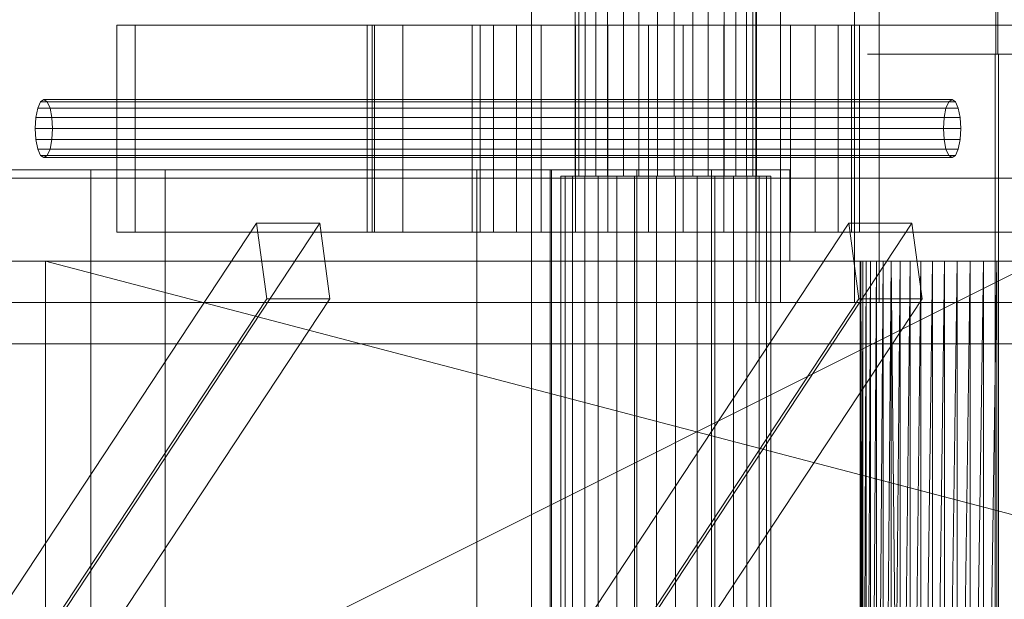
# Model space of a CAD drawing. Header units: millimetres. Extents: x -1970 to 61924, y -58230 to 6847.
# Tile 576 of 656: x 24424 to 24662, y -17652 to -17512. Entities that reach past the tile are written whole.
import ezdxf

# ---------------------------------------------------------------- set-up
doc = ezdxf.new("R2010")
doc.units = ezdxf.units.MM
for name, color, linetype, lineweight in [('COTAS_P', 1, 'Continuous', 0), ('superior_briquetadora', 7, 'Continuous', 0), ('superior_C02', 7, 'Continuous', 0)]:
    doc.layers.add(name, color=color, linetype=linetype, lineweight=lineweight)
doc.dimstyles.new('R19_100', dxfattribs={"dimtxt": 250, "dimasz": 150, "dimexe": 150, "dimexo": 80, "dimgap": 100, "dimtad": 1, "dimtih": 1, "dimtoh": 1, "dimdsep": 46, "dimcen": 0.09, "dimadec": 0, "dimazin": 0, "dimtfac": 1, "dimtdec": 4, "dimtofl": 0, "dimtmove": 0, "dimatfit": 3, "dimfxl": 1, "dimtolj": 1, "dimtzin": 0, "dimarcsym": 0})

# ---------------------------------------------------------------- blocks, each defined once
blk = doc.blocks.new('DIM_R26_29')
at = {"layer": 'COTAS_P'}
for p, q in [((24250.07, -17080), (24400.07, -17035)), ((26750.07, -17080), (26600.07, -17035)), ((24250.07, -17980), (24250.07, -17080)), ((24250.07, -17080), (26750.07, -17080)), ((24250.07, -17080), (24400.07, -17125)), ((26750.07, -17080), (26600.07, -17125)), ((26750.07, -17980), (26750.07, -17080))]:
    blk.add_line(p, q, dxfattribs=at)
blk.add_text('2500 P', height=250, dxfattribs=at).set_placement((25500.07, -16980))

msp = doc.modelspace()

# ---------------------------------------------------------------- linework, layer by layer
at = {"layer": 'superior_briquetadora'}
for p, q in [((24547.567, -17250), (24547.567, -17800)), ((24659.839, -17280), (24659.839, -17520)), ((24660.296, -17280), (24660.296, -17520)), ((24634.795, -17520), (24628.781, -17520)), ((24628.781, -17520), (24628.964, -17520)), ((24628.964, -17520), (24635.307, -17520)), ((24645.815, -17520), (24634.795, -17520)), ((24635.307, -17520), (24646.554, -17520)), ((24646.01, -17520), (24642.664, -17520)), ((24642.664, -17520), (24642.766, -17520)), ((24642.766, -17520), (24646.294, -17520)), ((24659.657, -17520), (24645.815, -17520)), ((24652.14, -17520), (24646.01, -17520)), ((24646.294, -17520), (24652.55, -17520)), ((24646.554, -17520), (24660.478, -17520)), ((24659.839, -17520), (24652.14, -17520)), ((24652.55, -17520), (24660.296, -17520)), ((24673.581, -17520), (24659.657, -17520)), ((24659.657, -17520), (24659.657, -17800)), ((24667.584, -17520), (24659.839, -17520)), ((24660.296, -17520), (24667.995, -17520)), ((24660.478, -17520), (24674.32, -17520)), ((24660.478, -17520), (24660.478, -17800)), ((24411.777, -17548), (24430.782, -17548)), ((24440.656, -17548), (24422.154, -17548)), ((24430.782, -17548), (24450.067, -17548)), ((24459.479, -17548), (24440.656, -17548)), ((24441.067, -17790), (24441.067, -17548)), ((24441.959, -17548), (24441.067, -17548)), ((24444.456, -17548), (24441.959, -17548)), ((24448.065, -17548), (24444.456, -17548)), ((24452.07, -17548), (24448.065, -17548)), ((24450.067, -17548), (24469.353, -17548)), ((24455.679, -17548), (24452.07, -17548)), ((24458.176, -17548), (24455.679, -17548)), ((24459.067, -17548), (24458.176, -17548)), ((24459.067, -17790), (24459.067, -17548)), ((24477.981, -17548), (24459.479, -17548)), ((24469.353, -17548), (24488.358, -17548)), ((24495.533, -17548), (24477.981, -17548)), ((24488.358, -17548), (24506.804, -17548)), ((24511.536, -17548), (24495.533, -17548)), ((24506.804, -17548), (24524.423, -17548)), ((24525.446, -17548), (24511.536, -17548)), ((24524.423, -17548), (24540.958, -17548)), ((24536.79, -17548), (24525.446, -17548)), ((24534.406, -17790), (24534.406, -17548)), ((24535.297, -17548), (24534.406, -17548)), ((24537.794, -17548), (24535.297, -17548)), ((24545.18, -17548), (24536.79, -17548)), ((24541.403, -17548), (24537.794, -17548)), ((24540.958, -17548), (24556.167, -17548)), ((24545.408, -17548), (24541.403, -17548)), ((24550.331, -17548), (24545.18, -17548)), ((24549.017, -17548), (24545.408, -17548)), ((24551.514, -17548), (24549.017, -17548)), ((24552.067, -17548), (24550.331, -17548)), ((24552.406, -17548), (24551.514, -17548)), ((24552.067, -17548), (24552.067, -17790)), ((24552.406, -17790), (24552.406, -17548)), ((24556.167, -17548), (24569.829, -17548)), ((24569.829, -17548), (24581.745, -17548)), ((24573.067, -17790), (24573.067, -17548)), ((24573.959, -17548), (24573.067, -17548)), ((24576.456, -17548), (24573.959, -17548)), ((24580.065, -17548), (24576.456, -17548)), ((24584.07, -17548), (24580.065, -17548)), ((24581.745, -17548), (24591.74, -17548)), ((24587.679, -17548), (24584.07, -17548)), ((24590.176, -17548), (24587.679, -17548)), ((24591.067, -17548), (24590.176, -17548)), ((24591.067, -17790), (24591.067, -17548)), ((24591.74, -17548), (24599.67, -17548)), ((24599.67, -17548), (24605.418, -17548)), ((24605.418, -17548), (24608.901, -17548)), ((24608.901, -17548), (24610.067, -17548)), ((24610.067, -17548), (24610.067, -17570)), ((23750.067, -17570), (25950.067, -17570)), ((23870.067, -17570), (25830.067, -17570)), ((24670.067, -17570), (24230.067, -17570)), ((25470.067, -17570), (24230.067, -17570)), ((24230.067, -17790), (24670.067, -17570)), ((25470.067, -17570), (24243.401, -17570)), ((25746.067, -17570), (24243.401, -17570)), ((24350.067, -17570), (24670.067, -17570)), ((24350.067, -17570), (24634.558, -17570)), ((24350.067, -17570), (24632.629, -17570)), ((24350.067, -17570), (24630.964, -17570)), ((24350.067, -17570), (24629.579, -17570)), ((24628.488, -17570), (24350.067, -17570)), ((24350.067, -17570), (24430.067, -17570)), ((24411.777, -17570), (24430.782, -17570)), ((24430.067, -17570), (24628.488, -17570)), ((24430.067, -17570), (24627.702, -17570)), ((24430.067, -17570), (24627.226, -17570)), ((24430.067, -17570), (24627.067, -17570)), ((24430.067, -17570), (24629.579, -17570)), ((24430.067, -17570), (24630.964, -17570)), ((24430.067, -17570), (24632.629, -17570)), ((24430.067, -17570), (24634.558, -17570)), ((24430.067, -17570), (24636.733, -17570)), ((24430.067, -17570), (24639.133, -17570)), ((24430.067, -17570), (24641.734, -17570)), ((24430.067, -17570), (24644.511, -17570)), ((24430.067, -17570), (24647.439, -17570)), ((24430.067, -17570), (24650.488, -17570)), ((24430.067, -17570), (24653.63, -17570)), ((24430.067, -17570), (24656.833, -17570)), ((24430.067, -17570), (24660.067, -17570)), ((24430.067, -17570), (24663.302, -17570)), ((24430.067, -17570), (25270.067, -17570)), ((24430.067, -17790), (24430.067, -17570)), ((24430.067, -17570), (25270.067, -17790)), ((24430.782, -17570), (24450.067, -17570)), ((24450.067, -17570), (24469.353, -17570)), ((24469.353, -17570), (24488.358, -17570)), ((24488.358, -17570), (24506.804, -17570)), ((24506.804, -17570), (24524.423, -17570)), ((24524.423, -17570), (24540.958, -17570)), ((24540.958, -17570), (24556.167, -17570)), ((24556.167, -17570), (24569.829, -17570)), ((24569.829, -17570), (24581.745, -17570)), ((24581.745, -17570), (24591.74, -17570)), ((24591.74, -17570), (24599.67, -17570)), ((24599.67, -17570), (24605.418, -17570)), ((24605.418, -17570), (24608.901, -17570)), ((24608.901, -17570), (24610.067, -17570)), ((24627.226, -17570), (24627.067, -17790)), ((24627.067, -17570), (24627.067, -17790)), ((24627.226, -17570), (24627.067, -17570)), ((24627.226, -17570), (24627.226, -17790)), ((24627.702, -17790), (24627.226, -17570)), ((24627.702, -17570), (24627.226, -17570)), ((24627.226, -17790), (24627.702, -17570)), ((24628.488, -17570), (24627.702, -17790)), ((24627.702, -17570), (24627.702, -17790)), ((24628.488, -17570), (24627.702, -17570)), ((24629.579, -17570), (24628.488, -17790)), ((24628.488, -17790), (24628.488, -17570)), ((24629.579, -17570), (24628.488, -17570)), ((24630.964, -17570), (24629.579, -17790)), ((24629.579, -17790), (24629.579, -17570)), ((24630.964, -17570), (24629.579, -17570)), ((24632.629, -17570), (24630.964, -17790)), ((24630.964, -17790), (24630.964, -17570)), ((24632.629, -17570), (24630.964, -17570)), ((24634.558, -17570), (24632.629, -17790)), ((24632.629, -17790), (24632.629, -17570)), ((24634.558, -17570), (24632.629, -17570)), ((24634.558, -17570), (24634.558, -17790)), ((24636.733, -17790), (24634.558, -17570)), ((24636.733, -17570), (24634.558, -17570)), ((24670.067, -17570), (24634.558, -17570)), ((24634.558, -17790), (24636.733, -17570)), ((24639.133, -17570), (24636.733, -17790)), ((24636.733, -17570), (24636.733, -17790)), ((24639.133, -17570), (24636.733, -17570)), ((24670.067, -17570), (24636.733, -17570)), ((24641.734, -17570), (24639.133, -17790)), ((24639.133, -17790), (24639.133, -17570)), ((24641.734, -17570), (24639.133, -17570)), ((24639.133, -17570), (24670.067, -17570)), ((24644.511, -17570), (24641.734, -17790)), ((24641.734, -17790), (24641.734, -17570)), ((24644.511, -17570), (24641.734, -17570)), ((24641.734, -17570), (24670.067, -17570)), ((24647.439, -17570), (24644.511, -17790)), ((24644.511, -17790), (24644.511, -17570)), ((24647.439, -17570), (24644.511, -17570)), ((24644.511, -17570), (24670.067, -17570)), ((24650.488, -17570), (24647.439, -17790)), ((24647.439, -17570), (24647.439, -17790)), ((24650.488, -17570), (24647.439, -17570)), ((24647.439, -17570), (24670.067, -17570)), ((24653.63, -17570), (24650.488, -17790)), ((24650.488, -17570), (24650.488, -17790)), ((24653.63, -17570), (24650.488, -17570)), ((24650.488, -17570), (24670.067, -17570)), ((24656.833, -17570), (24653.63, -17790)), ((24653.63, -17570), (24653.63, -17790)), ((24656.833, -17570), (24653.63, -17570)), ((24653.63, -17570), (24670.067, -17570)), ((24660.067, -17570), (24656.833, -17790)), ((24656.833, -17570), (24656.833, -17790)), ((24660.067, -17570), (24656.833, -17570)), ((24656.833, -17570), (24670.067, -17570)), ((24660.067, -17570), (24660.067, -17790)), ((24663.302, -17570), (24660.067, -17570)), ((24660.067, -17570), (24670.067, -17570)), ((23900.067, -17580), (25800.067, -17580)), ((23900.067, -17590), (25800.067, -17590))]:
    msp.add_line(p, q, dxfattribs=at)
at = {"layer": 'superior_C02'}
for p, q in [((24601.837, -17177), (24601.837, -17580)), ((24607.798, -17580), (24607.798, -17177)), ((24625.701, -17580), (24625.701, -17177)), ((24631.662, -17177), (24631.662, -17580)), ((24558.157, -17449.5), (24558.157, -17549.5)), ((24559.067, -17449.5), (24559.067, -17549.5)), ((24560.582, -17449.5), (24560.582, -17549.5)), ((24563.175, -17449.5), (24563.175, -17549.5)), ((24565.973, -17449.5), (24565.973, -17549.5)), ((24569.855, -17449.5), (24569.855, -17549.5)), ((24573.51, -17449.5), (24573.51, -17549.5)), ((24578.089, -17449.5), (24578.089, -17549.5)), ((24582.046, -17449.5), (24582.046, -17549.5)), ((24586.625, -17449.5), (24586.625, -17549.5)), ((24590.28, -17449.5), (24590.28, -17549.5)), ((24594.162, -17449.5), (24594.162, -17549.5)), ((24596.96, -17449.5), (24596.96, -17549.5)), ((24599.553, -17449.5), (24599.553, -17549.5)), ((24601.068, -17549.5), (24601.068, -17449.5)), ((24601.978, -17449.5), (24601.978, -17549.5)), ((24685.954, -17513), (24447.317, -17513)), ((24447.317, -17513), (24447.317, -17563)), ((24451.788, -17513), (24447.317, -17513)), ((24451.788, -17563), (24451.788, -17513)), ((24451.788, -17513), (24690.425, -17513)), ((24679.687, -17513), (24507.868, -17513)), ((24507.868, -17513), (24507.868, -17563)), ((24509.657, -17513), (24507.868, -17513)), ((24680.88, -17513), (24509.061, -17513)), ((24509.061, -17513), (24509.061, -17563)), ((24516.512, -17513), (24509.061, -17513)), ((24509.657, -17563), (24509.657, -17513)), ((24509.657, -17513), (24681.476, -17513)), ((24516.512, -17563), (24516.512, -17513)), ((24516.512, -17513), (24688.331, -17513)), ((24535.204, -17513), (24533.258, -17513)), ((24533.258, -17513), (24538.439, -17513)), ((24533.258, -17513), (24533.258, -17563)), ((24543.979, -17513), (24535.204, -17513)), ((24535.204, -17513), (24535.204, -17563)), ((24538.439, -17513), (24549.957, -17513)), ((24538.439, -17513), (24538.439, -17563)), ((24558.249, -17513), (24543.979, -17513)), ((24543.979, -17513), (24543.979, -17563)), ((24549.957, -17513), (24566.059, -17513)), ((24549.957, -17513), (24549.957, -17563)), ((24575.841, -17513), (24558.249, -17513)), ((24558.249, -17513), (24558.249, -17563)), ((24566.059, -17513), (24584.294, -17513)), ((24566.059, -17513), (24566.059, -17563)), ((24594.076, -17513), (24575.841, -17513)), ((24575.841, -17513), (24575.841, -17563)), ((24584.294, -17513), (24601.886, -17513)), ((24584.294, -17513), (24584.294, -17563)), ((24610.178, -17513), (24594.076, -17513)), ((24594.076, -17513), (24594.076, -17563)), ((24601.886, -17513), (24616.155, -17513)), ((24601.886, -17513), (24601.886, -17563)), ((24621.696, -17513), (24610.178, -17513)), ((24610.178, -17513), (24610.178, -17563)), ((24616.155, -17513), (24624.931, -17513)), ((24616.155, -17513), (24616.155, -17563)), ((24626.877, -17513), (24621.696, -17513)), ((24621.696, -17513), (24621.696, -17563)), ((24624.931, -17513), (24626.877, -17513)), ((24624.931, -17563), (24624.931, -17513)), ((24626.877, -17513), (24626.877, -17563)), ((24427.789, -17535.321), (24428.241, -17533.05)), ((24428.241, -17533.05), (24428.918, -17531.533)), ((24428.241, -17533.05), (24647.787, -17533.05)), ((24428.918, -17531.533), (24429.716, -17531)), ((24428.918, -17531.533), (24648.464, -17531.533)), ((24429.716, -17531), (24430.515, -17531.533)), ((24649.263, -17531), (24429.716, -17531)), ((24430.515, -17531.533), (24431.191, -17533.05)), ((24430.515, -17531.533), (24650.061, -17531.533)), ((24431.191, -17533.05), (24431.644, -17535.321)), ((24431.191, -17533.05), (24650.738, -17533.05)), ((24647.787, -17533.05), (24647.335, -17535.321)), ((24648.464, -17531.533), (24647.787, -17533.05)), ((24649.263, -17531), (24648.464, -17531.533)), ((24650.061, -17531.533), (24649.263, -17531)), ((24650.738, -17533.05), (24650.061, -17531.533)), ((24651.19, -17535.321), (24650.738, -17533.05)), ((24427.63, -17538), (24427.789, -17535.321)), ((24427.789, -17535.321), (24647.335, -17535.321)), ((24431.644, -17535.321), (24431.802, -17538)), ((24431.644, -17535.321), (24651.19, -17535.321)), ((24647.335, -17535.321), (24647.176, -17538)), ((24651.349, -17538), (24651.19, -17535.321)), ((24427.789, -17540.679), (24427.63, -17538)), ((24427.63, -17538), (24647.176, -17538)), ((24431.802, -17538), (24431.644, -17540.679)), ((24431.802, -17538), (24651.349, -17538)), ((24647.176, -17538), (24647.335, -17540.679)), ((24651.19, -17540.679), (24651.349, -17538)), ((24428.241, -17542.95), (24427.789, -17540.679)), ((24427.789, -17540.679), (24647.335, -17540.679)), ((24431.644, -17540.679), (24431.191, -17542.95)), ((24431.644, -17540.679), (24651.19, -17540.679)), ((24647.335, -17540.679), (24647.787, -17542.95)), ((24650.738, -17542.95), (24651.19, -17540.679)), ((24428.918, -17544.467), (24428.241, -17542.95)), ((24428.241, -17542.95), (24647.787, -17542.95)), ((24429.716, -17545), (24428.918, -17544.467)), ((24428.918, -17544.467), (24648.464, -17544.467)), ((24430.515, -17544.467), (24429.716, -17545)), ((24429.716, -17545), (24649.263, -17545)), ((24431.191, -17542.95), (24430.515, -17544.467)), ((24430.515, -17544.467), (24650.061, -17544.467)), ((24431.191, -17542.95), (24650.738, -17542.95)), ((24647.787, -17542.95), (24648.464, -17544.467)), ((24648.464, -17544.467), (24649.263, -17545)), ((24649.263, -17545), (24650.061, -17544.467)), ((24650.061, -17544.467), (24650.738, -17542.95)), ((24555.726, -17549.5), (24554.671, -17549.5)), ((24554.671, -17549.5), (24557.482, -17549.5)), ((24554.671, -17549.5), (24554.671, -17657.5)), ((24560.488, -17549.5), (24555.726, -17549.5)), ((24555.726, -17549.5), (24555.726, -17657.5)), ((24557.482, -17549.5), (24563.731, -17549.5)), ((24557.482, -17549.5), (24557.482, -17657.5)), ((24560.582, -17549.5), (24558.157, -17549.5)), ((24558.157, -17549.5), (24559.067, -17549.5)), ((24559.067, -17549.5), (24563.175, -17549.5)), ((24568.23, -17549.5), (24560.488, -17549.5)), ((24560.488, -17549.5), (24560.488, -17657.5)), ((24565.973, -17549.5), (24560.582, -17549.5)), ((24563.175, -17549.5), (24569.855, -17549.5)), ((24563.731, -17549.5), (24572.467, -17549.5)), ((24563.731, -17549.5), (24563.731, -17657.5)), ((24573.51, -17549.5), (24565.973, -17549.5)), ((24577.774, -17549.5), (24568.23, -17549.5)), ((24568.23, -17549.5), (24568.23, -17657.5)), ((24569.855, -17549.5), (24578.089, -17549.5)), ((24572.467, -17549.5), (24582.361, -17549.5)), ((24572.467, -17549.5), (24572.467, -17657.5)), ((24582.046, -17549.5), (24573.51, -17549.5)), ((24587.668, -17549.5), (24577.774, -17549.5)), ((24577.774, -17549.5), (24577.774, -17657.5)), ((24578.089, -17549.5), (24586.625, -17549.5)), ((24590.28, -17549.5), (24582.046, -17549.5)), ((24582.361, -17549.5), (24591.905, -17549.5)), ((24582.361, -17549.5), (24582.361, -17657.5)), ((24586.625, -17549.5), (24594.162, -17549.5)), ((24596.404, -17549.5), (24587.668, -17549.5)), ((24587.668, -17549.5), (24587.668, -17657.5)), ((24596.96, -17549.5), (24590.28, -17549.5)), ((24591.905, -17549.5), (24599.647, -17549.5)), ((24591.905, -17549.5), (24591.905, -17657.5)), ((24594.162, -17549.5), (24599.553, -17549.5)), ((24602.653, -17549.5), (24596.404, -17549.5)), ((24596.404, -17549.5), (24596.404, -17657.5)), ((24601.068, -17549.5), (24596.96, -17549.5)), ((24599.553, -17549.5), (24601.978, -17549.5)), ((24599.647, -17549.5), (24604.409, -17549.5)), ((24599.647, -17549.5), (24599.647, -17657.5)), ((24601.978, -17549.5), (24601.068, -17549.5)), ((24605.464, -17549.5), (24602.653, -17549.5)), ((24602.653, -17549.5), (24602.653, -17657.5)), ((24604.409, -17549.5), (24605.464, -17549.5)), ((24604.409, -17657.5), (24604.409, -17549.5)), ((24605.464, -17549.5), (24605.464, -17657.5)), ((24756.357, -17550), (24245.673, -17550)), ((24257.595, -17550), (24768.279, -17550)), ((24811.497, -17550), (24300.813, -17550)), ((24315.715, -17550), (24826.399, -17550)), ((24481.114, -17560.886), (24388.718, -17700.886)), ((24403.991, -17700.886), (24496.387, -17560.886)), ((24483.568, -17579.114), (24481.114, -17560.886)), ((24481.114, -17560.886), (24496.387, -17560.886)), ((24496.387, -17560.886), (24498.841, -17579.114)), ((24624.297, -17560.886), (24531.901, -17700.886)), ((24547.174, -17700.886), (24639.57, -17560.886)), ((24626.75, -17579.114), (24624.297, -17560.886)), ((24624.297, -17560.886), (24639.57, -17560.886)), ((24639.57, -17560.886), (24642.023, -17579.114)), ((24447.317, -17563), (24685.954, -17563)), ((24447.317, -17563), (24451.788, -17563)), ((24690.425, -17563), (24451.788, -17563)), ((24507.868, -17563), (24679.687, -17563)), ((24507.868, -17563), (24509.657, -17563)), ((24509.061, -17563), (24680.88, -17563)), ((24509.061, -17563), (24516.512, -17563)), ((24681.476, -17563), (24509.657, -17563)), ((24688.331, -17563), (24516.512, -17563)), ((24538.439, -17563), (24533.258, -17563)), ((24533.258, -17563), (24535.204, -17563)), ((24535.204, -17563), (24543.979, -17563)), ((24549.957, -17563), (24538.439, -17563)), ((24543.979, -17563), (24558.249, -17563)), ((24566.059, -17563), (24549.957, -17563)), ((24558.249, -17563), (24575.841, -17563)), ((24584.294, -17563), (24566.059, -17563)), ((24575.841, -17563), (24594.076, -17563)), ((24601.886, -17563), (24584.294, -17563)), ((24594.076, -17563), (24610.178, -17563)), ((24616.155, -17563), (24601.886, -17563)), ((24610.178, -17563), (24621.696, -17563)), ((24624.931, -17563), (24616.155, -17563)), ((24621.696, -17563), (24626.877, -17563)), ((24626.877, -17563), (24624.931, -17563)), ((24483.568, -17579.114), (24391.172, -17719.114)), ((24498.841, -17579.114), (24406.445, -17719.114)), ((24498.841, -17579.114), (24483.568, -17579.114)), ((24626.75, -17579.114), (24534.354, -17719.114)), ((24642.023, -17579.114), (24549.627, -17719.114)), ((24601.837, -17580), (24625.701, -17580)), ((24601.837, -17580), (24607.798, -17580)), ((24631.662, -17580), (24607.798, -17580)), ((24631.662, -17580), (24625.701, -17580)), ((24642.023, -17579.114), (24626.75, -17579.114)), ((24245.673, -17590), (24756.357, -17590)), ((24257.595, -17590), (24768.279, -17590)), ((24300.813, -17590), (24811.497, -17590)), ((24315.715, -17590), (24826.399, -17590))]:
    msp.add_line(p, q, dxfattribs=at)

# ---------------------------------------------------------------- dimensions: what is measured, and where the dimension line sits
at = {"layer": 'COTAS_P'}
dim = msp.add_aligned_dim(p1=(24250.067, -17980), p2=(26750.067, -17980), distance=900, text='<> P', dimstyle='R19_100', dxfattribs=at)
dim.commit()
dim.dimension.update_dxf_attribs({"geometry": 'DIM_R26_29', "text_midpoint": (25500.067, -17080)})

doc.saveas('drawing.dxf')
